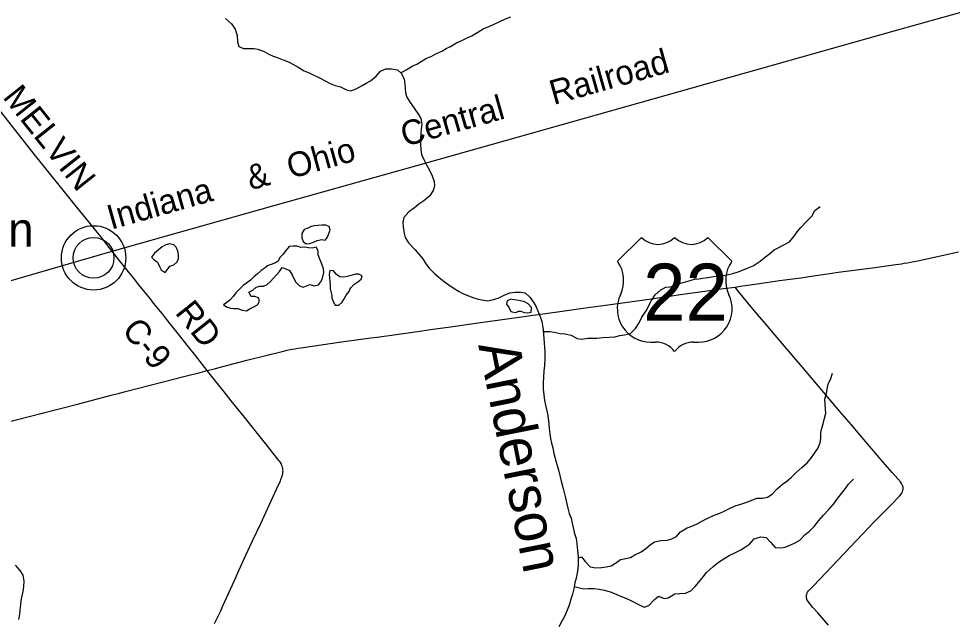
# Model space of a CAD drawing. Extents: x 1442749 to 1756758, y 235267 to 677782.
# Drawn here: x 1623834 to 1635226, y 534483 to 541852 of the extents above; entities that cross this region are included whole.
import ezdxf

# ---------------------------------------------------------------- set-up
doc = ezdxf.new("R2010")
doc.units = 0
for name, color, linetype in [('GM_X_County_Road', 7, 'Continuous'), ('GM_X_County_Road_Text', 7, 'Continuous'), ('GM_X_Major_River', 7, 'Continuous'), ('GM_X_Major_River_Text', 7, 'Continuous'), ('GM_X_Minor_Lake', 7, 'Continuous'), ('GM_X_Minor_River', 7, 'Continuous'), ('GM_X_Rail_Line', 7, 'Continuous'), ('GM_X_Rail_Line_Text', 7, 'Continuous'), ('GM_X_Township_Road', 7, 'Continuous'), ('GM_X_Unincorporated', 7, 'Continuous'), ('GM_X_Unincorporated_Location', 7, 'Continuous'), ('GM_X_Unincorporated_Text', 7, 'Continuous'), ('GM_X_US_Location', 7, 'Continuous'), ('GM_X_US_Route', 7, 'Continuous'), ('GM_X_US_Shield', 7, 'Continuous')]:
    doc.layers.add(name, color=color, linetype=linetype)

msp = doc.modelspace()

# ---------------------------------------------------------------- linework, layer by layer
at = {"layer": 'GM_X_County_Road'}
for points in [[(1624525, 539575), (1624463, 539652), (1624024, 540199), (1623623, 540706), (1623117, 541343), (1623003, 541487), (1622897, 541623), (1622789, 541761), (1622720, 541850)], [(1626134, 537556), (1625991, 537741), (1625906, 537846), (1625783, 538000), (1625698, 538108), (1625639, 538183), (1625589, 538247), (1625520, 538331), (1625467, 538397), (1625441, 538431), (1625393, 538489), (1625302, 538601), (1625233, 538689), (1625176, 538761), (1625028, 538944), (1624911, 539095), (1624861, 539159), (1624689, 539370), (1624581, 539506), (1624525, 539575)], [(1626225, 534467), (1626299, 534623), (1626327, 534686), (1626442, 534940), (1626479, 535023), (1626522, 535116), (1626606, 535301), (1626688, 535476), (1626787, 535691), (1626981, 536110), (1627028, 536212), (1627034, 536227), (1627038, 536237), (1627041, 536245), (1627045, 536255), (1627048, 536266), (1627051, 536272), (1627053, 536281), (1627054, 536288), (1627057, 536297), (1627058, 536308), (1627059, 536317), (1627059, 536326), (1627060, 536336), (1627059, 536345), (1627058, 536355), (1627056, 536365), (1627054, 536373), (1627050, 536388), (1627045, 536399), (1627041, 536409), (1627035, 536420), (1627028, 536432), (1627019, 536445), (1627010, 536458), (1626980, 536497), (1626937, 536551), (1626831, 536685), (1626588, 536986), (1626426, 537188), (1626341, 537296), (1626174, 537506), (1626134, 537556)]]:
    msp.add_lwpolyline(points, dxfattribs=at)
at = {"layer": 'GM_X_Major_River'}
for points in [[(1626359, 541854), (1626431, 541790), (1626477, 541723), (1626498, 541647), (1626504, 541571), (1626520, 541511), (1626578, 541486), (1626654, 541486), (1626704, 541488), (1626754, 541481), (1626830, 541453), (1626886, 541419), (1626940, 541394), (1627002, 541372), (1627062, 541348), (1627134, 541319), (1627188, 541293), (1627246, 541259), (1627318, 541216), (1627378, 541190), (1627514, 541125), (1627574, 541095), (1627636, 541062), (1627696, 541036), (1627762, 541020), (1627834, 540983), (1627888, 540969), (1627954, 540995), (1628025, 541036), (1628075, 541064), (1628127, 541094), (1628194, 541150), (1628250, 541209), (1628312, 541241), (1628383, 541241), (1628455, 541226), (1628507, 541184), (1628538, 541112), (1628544, 541054), (1628548, 541004), (1628555, 540945), (1628571, 540895), (1628611, 540827), (1628661, 540761), (1628712, 540684), (1628742, 540634), (1628752, 540562), (1628747, 540506), (1628743, 540452), (1628739, 540394), (1628738, 540323), (1628742, 540249), (1628748, 540195), (1628777, 540131), (1628809, 540069), (1628845, 540002), (1628879, 539932), (1628904, 539864), (1628906, 539814), (1628896, 539764), (1628849, 539690), (1628779, 539630), (1628718, 539586), (1628662, 539544), (1628593, 539495), (1628535, 539425), (1628523, 539367), (1628524, 539309), (1628536, 539230), (1628550, 539180), (1628591, 539116), (1628671, 539031), (1628715, 538977), (1628765, 538919), (1628802, 538861), (1628842, 538808), (1628912, 538738), (1628964, 538693), (1629026, 538645), (1629082, 538603), (1629146, 538556), (1629200, 538524), (1629254, 538498), (1629324, 538467), (1629388, 538443), (1629440, 538428), (1629508, 538414), (1629558, 538408), (1629612, 538418), (1629684, 538439), (1629757, 538477), (1629825, 538505), (1629891, 538514), (1629959, 538514), (1630015, 538504)], [(1630015, 538504), (1630073, 538451), (1630119, 538385), (1630147, 538335), (1630169, 538285), (1630202, 538206), (1630216, 538156), (1630224, 538106), (1630233, 538054), (1630239, 538000), (1630243, 537946), (1630247, 537895), (1630252, 537837), (1630256, 537785), (1630256, 537709), (1630249, 537617), (1630243, 537547), (1630236, 537479), (1630232, 537403), (1630235, 537329), (1630243, 537258), (1630251, 537192), (1630264, 537132), (1630280, 537064), (1630290, 537008), (1630301, 536907), (1630309, 536851), (1630317, 536783), (1630324, 536727), (1630336, 536669), (1630350, 536613), (1630365, 536544), (1630393, 536440), (1630409, 536386), (1630424, 536328), (1630438, 536274), (1630454, 536207), (1630479, 536115), (1630495, 536053), (1630505, 536003), (1630522, 535929), (1630534, 535876), (1630552, 535812), (1630574, 535756), (1630587, 535694), (1630601, 535640), (1630613, 535579), (1630636, 535507), (1630644, 535441), (1630654, 535361), (1630659, 535281), (1630659, 535181), (1630652, 535108), (1630638, 535022), (1630621, 534964), (1630607, 534892), (1630593, 534828), (1630576, 534776), (1630550, 534694), (1630527, 534630), (1630493, 534556), (1630460, 534498), (1630426, 534426)]]:
    msp.add_lwpolyline(points, dxfattribs=at)
at = {"layer": 'GM_X_Minor_Lake'}
for points in [[(1627422, 539318), (1627404, 539313), (1627362, 539295), (1627317, 539279), (1627287, 539228), (1627288, 539175), (1627306, 539133), (1627341, 539105), (1627388, 539106), (1627432, 539124), (1627478, 539143)], [(1627478, 539143), (1627533, 539155), (1627575, 539148), (1627602, 539186), (1627618, 539228), (1627635, 539272), (1627623, 539314), (1627581, 539331), (1627535, 539333), (1627434, 539322), (1627422, 539318)], [(1625757, 539063), (1625726, 539093), (1625676, 539103), (1625630, 539090), (1625585, 539066), (1625539, 539029), (1625492, 538989), (1625455, 538941), (1625487, 538909), (1625527, 538878), (1625534, 538865)], [(1625534, 538865), (1625554, 538826), (1625574, 538786), (1625622, 538755), (1625650, 538789), (1625679, 538831), (1625729, 538846), (1625766, 538882), (1625784, 538926), (1625783, 538968), (1625775, 539012), (1625757, 539063)], [(1626901, 538640), (1626985, 538728), (1627018, 538767), (1627051, 538813), (1627093, 538797), (1627137, 538778), (1627172, 538725), (1627190, 538681), (1627217, 538635), (1627259, 538590), (1627307, 538576), (1627347, 538591), (1627390, 538605), (1627440, 538590), (1627492, 538604), (1627529, 538651), (1627545, 538699), (1627556, 538755), (1627555, 538797), (1627527, 538868), (1627510, 538916), (1627490, 538969), (1627489, 539019), (1627463, 539063), (1627415, 539052), (1627371, 539056), (1627323, 539063), (1627275, 539057), (1627231, 539074), (1627182, 539074), (1627136, 539071), (1627097, 539027), (1627059, 538975), (1627022, 538936), (1627001, 538892), (1626947, 538862), (1626916, 538851), (1626880, 538837)], [(1626880, 538837), (1626870, 538833), (1626840, 538809), (1626793, 538776), (1626746, 538732), (1626706, 538705), (1626663, 538661), (1626614, 538623), (1626574, 538594), (1626531, 538554), (1626484, 538505), (1626452, 538461), (1626415, 538421), (1626375, 538389), (1626332, 538358), (1626376, 538329), (1626420, 538319), (1626466, 538314), (1626508, 538312), (1626560, 538293), (1626612, 538287), (1626665, 538318), (1626695, 538332), (1626748, 538357), (1626772, 538405), (1626759, 538445), (1626715, 538460), (1626669, 538460), (1626643, 538515), (1626690, 538538), (1626732, 538574), (1626777, 538588), (1626821, 538587), (1626865, 538607), (1626901, 538640)], [(1627876, 538544), (1627887, 538565), (1627924, 538607), (1627971, 538638), (1628015, 538670), (1628026, 538714), (1627984, 538734), (1627944, 538731), (1627891, 538717), (1627843, 538706), (1627797, 538698), (1627754, 538701), (1627710, 538727), (1627675, 538772), (1627631, 538778), (1627622, 538734), (1627628, 538690), (1627631, 538638), (1627633, 538598), (1627634, 538554), (1627648, 538506), (1627654, 538472)], [(1627654, 538472), (1627657, 538445), (1627670, 538399), (1627696, 538355), (1627742, 538356), (1627783, 538390), (1627807, 538432), (1627828, 538477), (1627865, 538523), (1627876, 538544)], [(1629857, 538425), (1629840, 538427), (1629794, 538409), (1629787, 538365), (1629819, 538321), (1629841, 538278), (1629893, 538266), (1629907, 538271)], [(1629907, 538271), (1629933, 538281), (1629963, 538283), (1630003, 538266), (1630047, 538260), (1630089, 538269), (1630092, 538326), (1630049, 538372), (1630007, 538397), (1629959, 538407), (1629912, 538416), (1629857, 538425)]]:
    msp.add_lwpolyline(points, dxfattribs=at)
at = {"layer": 'GM_X_Minor_River'}
for points in [[(1628499, 541191), (1628570, 541233), (1628637, 541270), (1628692, 541296), (1628744, 541331), (1628809, 541369), (1628868, 541392), (1628926, 541424), (1628999, 541457), (1629050, 541486), (1629104, 541514), (1629175, 541557), (1629242, 541586), (1629306, 541616), (1629363, 541643), (1629438, 541687), (1629500, 541726), (1629569, 541757), (1629628, 541781), (1629698, 541814), (1629773, 541849), (1629838, 541875)], [(1630236, 538035), (1630314, 538032), (1630366, 538026), (1630440, 538009), (1630500, 538006), (1630576, 537987), (1630648, 537946), (1630702, 537940), (1630779, 537953), (1630889, 537952), (1630962, 537959), (1631038, 537962), (1631108, 537969), (1631169, 537985), (1631227, 537994), (1631300, 538009), (1631361, 538071), (1631406, 538138), (1631437, 538208), (1631492, 538284), (1631554, 538413), (1631601, 538479), (1631670, 538541), (1631732, 538574), (1631785, 538577), (1631857, 538597), (1631920, 538626), (1631972, 538641), (1632027, 538657), (1632081, 538670), (1632134, 538678), (1632184, 538685), (1632244, 538694), (1632311, 538704), (1632377, 538709), (1632427, 538715), (1632494, 538728), (1632550, 538741), (1632615, 538763), (1632665, 538780), (1632736, 538809), (1632796, 538833), (1632883, 538892), (1632948, 538945), (1632999, 538985), (1633052, 539030), (1633110, 539060), (1633163, 539085), (1633240, 539129), (1633297, 539196), (1633332, 539250), (1633379, 539304), (1633450, 539379), (1633513, 539442), (1633548, 539510), (1633615, 539560)], [(1630659, 535270), (1630700, 535284), (1630748, 535227), (1630807, 535162), (1630875, 535148), (1630944, 535151), (1631002, 535160), (1631063, 535172), (1631115, 535205), (1631178, 535251), (1631244, 535262), (1631299, 535275), (1631351, 535305), (1631430, 535342), (1631485, 535383), (1631540, 535429), (1631592, 535464), (1631669, 535480), (1631745, 535487), (1631802, 535502), (1631862, 535530), (1631911, 535589), (1631990, 535635), (1632049, 535658), (1632113, 535687), (1632178, 535721), (1632243, 535756), (1632314, 535785), (1632390, 535817), (1632441, 535840), (1632507, 535873), (1632578, 535903), (1632647, 535926), (1632707, 535945), (1632770, 535971), (1632842, 535998), (1632909, 535997), (1632971, 536011), (1633028, 536046), (1633089, 536112), (1633154, 536171), (1633205, 536205), (1633265, 536254), (1633316, 536306), (1633389, 536373), (1633454, 536430), (1633501, 536482), (1633544, 536546), (1633587, 536605), (1633614, 536673), (1633621, 536731), (1633622, 536802), (1633632, 536854), (1633649, 536906), (1633664, 536960), (1633681, 537038), (1633679, 537090), (1633674, 537140), (1633671, 537212), (1633692, 537278), (1633698, 537328), (1633713, 537392), (1633744, 537458), (1633765, 537526)], [(1630613, 534921), (1630662, 534909), (1630732, 534892), (1630784, 534894), (1630856, 534897), (1630919, 534888), (1630981, 534876), (1631053, 534857), (1631123, 534828), (1631177, 534801), (1631243, 534778), (1631313, 534746), (1631390, 534705), (1631466, 534668), (1631523, 534687), (1631592, 534762), (1631643, 534802), (1631711, 534773), (1631761, 534783), (1631842, 534830), (1631900, 534833), (1631971, 534840), (1632037, 534868), (1632090, 534919), (1632133, 534973), (1632188, 535039), (1632227, 535092), (1632302, 535160), (1632375, 535219), (1632452, 535268), (1632505, 535298), (1632579, 535335), (1632644, 535366), (1632701, 535404), (1632753, 535437), (1632810, 535501), (1632891, 535528), (1632953, 535517), (1633009, 535461), (1633066, 535396), (1633134, 535393), (1633185, 535400), (1633235, 535420), (1633302, 535449), (1633365, 535487), (1633430, 535554), (1633484, 535596), (1633539, 535651), (1633599, 535727), (1633656, 535792), (1633721, 535860), (1633778, 535927), (1633819, 535983), (1633874, 536055), (1633921, 536116), (1633961, 536168), (1634020, 536229)], [(1623793, 535181), (1623848, 535114), (1623883, 535060), (1623897, 534984), (1623894, 534921), (1623885, 534861), (1623874, 534807), (1623862, 534751), (1623855, 534695), (1623850, 534633), (1623844, 534581), (1623833, 534517)]]:
    msp.add_lwpolyline(points, dxfattribs=at)
at = {"layer": 'GM_X_Rail_Line'}
msp.add_lwpolyline([(1622993, 538441), (1624974, 539014), (1626936, 539567), (1628793, 540089), (1634516, 541702), (1636442, 542243), (1638392, 542791), (1640632, 543422), (1643763, 544302), (1646454, 545058), (1646629, 545107), (1646753, 545145), (1646846, 545173), (1646960, 545211), (1647129, 545273), (1647416, 545385), (1647824, 545547)], dxfattribs=at)
at = {"layer": 'GM_X_Township_Road'}
msp.add_lwpolyline([(1633717, 534450), (1633585, 534597), (1633525, 534666), (1633478, 534721), (1633460, 534748), (1633453, 534761), (1633450, 534770), (1633447, 534778), (1633446, 534790), (1633445, 534804), (1633447, 534818), (1633452, 534832), (1633456, 534840), (1633461, 534850), (1633472, 534866), (1633494, 534891), (1633535, 534934), (1633829, 535242), (1634132, 535561), (1634272, 535709), (1634401, 535839), (1634479, 535919), (1634581, 536025), (1634599, 536045), (1634610, 536061), (1634618, 536075), (1634624, 536091), (1634627, 536107), (1634627, 536120), (1634626, 536133), (1634622, 536146), (1634616, 536161), (1634606, 536178), (1634593, 536196), (1634561, 536234), (1634492, 536313), (1634378, 536444), (1634102, 536769), (1633998, 536892), (1633854, 537058), (1633769, 537158), (1633393, 537601), (1633155, 537881), (1633020, 538042), (1632932, 538147), (1632851, 538242), (1632731, 538385), (1632618, 538522), (1632575, 538576)], dxfattribs=at)
at = {"layer": 'GM_X_Unincorporated'}
for radius in [393, 249]:
    msp.add_circle((1624748, 538932), radius, dxfattribs=at)
at = {"layer": 'GM_X_Unincorporated_Location'}
msp.add_line((1624748, 538932), (1624748, 538932), dxfattribs=at)
at = {"layer": 'GM_X_US_Route'}
msp.add_lwpolyline([(1623627, 536910), (1623980, 537000), (1624135, 537041), (1624551, 537148), (1624961, 537254), (1625066, 537281), (1625139, 537301), (1625866, 537488), (1626048, 537533), (1626134, 537556), (1626235, 537583), (1626387, 537623), (1626619, 537682), (1626848, 537742), (1627049, 537790), (1627111, 537805), (1627145, 537812), (1627172, 537818), (1627203, 537823), (1627241, 537829), (1627278, 537835), (1627306, 537839), (1627771, 537906), (1628015, 537938), (1628132, 537954), (1628210, 537964), (1628672, 538030), (1628889, 538062), (1629074, 538087), (1629471, 538143), (1629793, 538187), (1630056, 538224), (1630410, 538272), (1630751, 538321), (1630995, 538356), (1631557, 538433), (1631771, 538463), (1631966, 538491), (1632236, 538529), (1632434, 538557), (1632575, 538576), (1632642, 538585), (1632843, 538615), (1633119, 538654), (1633376, 538689), (1633531, 538712), (1633674, 538732), (1633833, 538756), (1634253, 538810), (1634539, 538851), (1634572, 538855), (1634607, 538861), (1634640, 538866), (1634680, 538873), (1634717, 538880), (1634826, 538901), (1635172, 538977), (1635300, 539007)], dxfattribs=at)
at = {"layer": 'GM_X_US_Shield'}
for p, q in [((1631432, 539180), (1631142, 538890)), ((1632534, 538890), (1632244, 539180)), ((1631548, 537904), (1631606, 537904)), ((1632070, 537904), (1632128, 537904))]:
    msp.add_line(p, q, dxfattribs=at)
for centre, radius, start, end in [((1631635, 539387), 290, 225.573, 314.427), ((1632041, 539387), 290, 225.573, 314.427), ((1630810, 538657), 406, 334.5471, 35.0009), ((1632867, 538657), 406, 144.9991, 205.4529), ((1631544, 538310), 406, 154.8319, 270.6383), ((1632133, 538310), 406, 269.3617, 25.1681), ((1631606, 537614), 290, 36.8699, 90), ((1632070, 537614), 290, 90, 143.1301)]:
    msp.add_arc(centre, radius, start, end, dxfattribs=at)

# ---------------------------------------------------------------- texts
at = {"layer": 'GM_X_County_Road_Text'}
for s, rotation, p in [('MELVIN', 308.4956, (1623630, 540891)), ('RD', 308.7376, (1625733, 538260)), ('C-9', 308.6603, (1625082, 538048))]:
    msp.add_text(s, height=300, rotation=rotation, dxfattribs=at).set_placement(p)
at = {"layer": 'GM_X_Major_River_Text'}
msp.add_text('Anderson', height=500, rotation=281.3338, dxfattribs=at).set_placement((1629441, 537868))
at = {"layer": 'GM_X_Rail_Line_Text'}
for s, rotation, p in [('Railroad', 15.7802, (1630361, 540798)), ('Central', 15.7779, (1628544, 540287)), ('Ohio', 15.6614, (1627154, 539896)), ('&', 16.1243, (1626665, 539755)), ('Indiana', 15.8268, (1624962, 539275))]:
    msp.add_text(s, height=299, rotation=rotation, dxfattribs=at).set_placement(p)
at = {"layer": 'GM_X_Unincorporated_Text'}
msp.add_text('Melvin', height=417, rotation=0, dxfattribs=at).set_placement((1622405, 539069))
at = {"layer": 'GM_X_US_Location'}
for s in ['0', '/']:
    msp.add_text(s, height=1, dxfattribs=at).set_placement((1631838, 538507))
msp.add_text('22', height=1, rotation=0, dxfattribs=at).set_placement((1631631, 538300))
at = {"layer": 'GM_X_US_Shield'}
msp.add_text('22', height=696.1, dxfattribs=at).set_placement((1631453, 538165))

doc.saveas('drawing.dxf')
